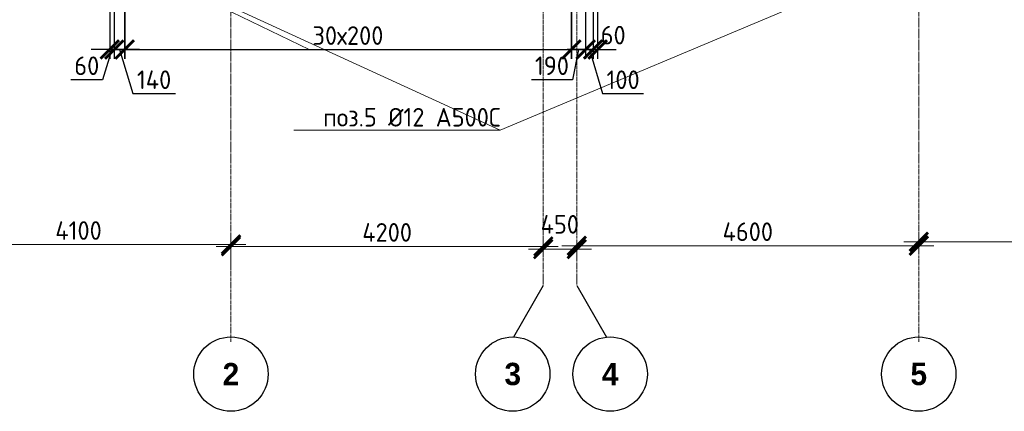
# Model space of a CAD drawing. Header units: millimetres. Extents: x 376598 to 1249954, y -318491 to -22134.
# Tile 389 of 444: x 1197254 to 1210495, y -242421 to -237154. Entities that reach past the tile are written whole.
import ezdxf
from ezdxf import colors
from ezdxf.entities.mleader import LeaderData, LeaderLine
from ezdxf.math import Vec2, Vec3

# ---------------------------------------------------------------- set-up
doc = ezdxf.new("R2010")
doc.units = ezdxf.units.MM
doc.linetypes.add('______5', pattern=[1100, 800, -100, 100, -100])
doc.linetypes.add('осевая', pattern=[50.8, 31.75, -6.35, 6.35, -6.35])
for name, color, linetype, lineweight in [('Оси', 40, '______5', 18), ('подоснова', 151, 'Continuous', 5), ('РАЗМЕРЫ', 1, 'Continuous', 9)]:
    doc.layers.add(name, color=color, linetype=linetype, lineweight=lineweight)
doc.styles.add('Century Gothic', font='GOTHIC.TTF')
doc.styles.add('GOST-2.304_Type-B', font='GOST_Common.ttf')
doc.dimstyles.new('СПДС', dxfattribs={"dimscale": 100, "dimtxt": 2.5, "dimasz": 2.5, "dimexe": 1.25, "dimexo": 0, "dimtad": 1, "dimdec": 0, "dimtxsty": 'GOST-2.304_Type-B', "dimblk": 'ARCHTICK', "dimcen": 2.5, "dimdle": 2, "dimadec": 0, "dimazin": 2, "dimtfac": 0.75, "dimtdec": 0, "dimtmove": 1, "dimatfit": 3, "dimfxl": 1, "dimtolj": 1, "dimarcsym": 1})

# ---------------------------------------------------------------- blocks, each defined once
blk = doc.blocks.new('NSY101')
at = {"color": 0, "linetype": 'ByBlock', "lineweight": -2}
blk.add_circle((0, 0), 50, dxfattribs=at)
blk = doc.blocks.new('_ArchTick')
at = {"color": 0, "linetype": 'ByBlock', "const_width": 0.15}
blk.add_lwpolyline([(-0.5, -0.5), (0.5, 0.5)], dxfattribs=at)
blk = doc.blocks.new('*D1381')
at = {"layer": 'DEFPOINTS', "color": 0, "lineweight": 0, "transparency": 16777216}
for p in [(478555, -133586), (474455, -133963), (478555, -133916)]:
    blk.add_point(p, dxfattribs=at)
at = {"layer": 'РАЗМЕРЫ', "color": 0, "lineweight": -2, "transparency": 16777216}
for p, q in [((474455, -133963), (474455, -133461)), ((478555, -133916), (478555, -133461)), ((474255, -133586), (478755, -133586))]:
    blk.add_line(p, q, dxfattribs=at)
at = {"layer": 'РАЗМЕРЫ', "color": 0, "lineweight": -2, "transparency": 16777216, "xscale": 250, "yscale": 250, "zscale": 250, "rotation": 180}
blk.add_blockref('_ArchTick', (474455, -133586), dxfattribs=at)
at = {"layer": 'РАЗМЕРЫ', "color": 0, "lineweight": -2, "transparency": 16777216, "xscale": 250, "yscale": 250, "zscale": 250}
blk.add_blockref('_ArchTick', (478555, -133586), dxfattribs=at)
at = {"layer": 'РАЗМЕРЫ', "color": 0, "transparency": 16777216, "insert": (476505, -133398), "char_height": 250, "attachment_point": 5, "style": 'GOST-2.304_Type-B'}
blk.add_mtext('\\A1;4100', dxfattribs=at)
blk = doc.blocks.new('*D1382')
at = {"layer": 'DEFPOINTS', "color": 0, "lineweight": 0, "transparency": 16777216}
for p in [(482755, -133611), (482755, -133705), (478555, -133916)]:
    blk.add_point(p, dxfattribs=at)
at = {"layer": 'РАЗМЕРЫ', "color": 0, "lineweight": -2, "transparency": 16777216}
for p, q in [((478555, -133916), (478555, -133486)), ((482755, -133705), (482755, -133486)), ((478355, -133611), (482955, -133611))]:
    blk.add_line(p, q, dxfattribs=at)
at = {"layer": 'РАЗМЕРЫ', "color": 0, "lineweight": -2, "transparency": 16777216, "xscale": 250, "yscale": 250, "zscale": 250, "rotation": 180}
blk.add_blockref('_ArchTick', (478555, -133611), dxfattribs=at)
at = {"layer": 'РАЗМЕРЫ', "color": 0, "lineweight": -2, "transparency": 16777216, "xscale": 250, "yscale": 250, "zscale": 250}
blk.add_blockref('_ArchTick', (482755, -133611), dxfattribs=at)
at = {"layer": 'РАЗМЕРЫ', "color": 0, "transparency": 16777216, "insert": (480655, -133423), "char_height": 250, "attachment_point": 5, "style": 'GOST-2.304_Type-B'}
blk.add_mtext('\\A1;4200', dxfattribs=at)
blk = doc.blocks.new('*D3530')
at = {"layer": 'DEFPOINTS', "color": 0, "lineweight": 0, "transparency": 16777216}
for p in [(483205, -133647), (483205, -133647), (482755, -133742)]:
    blk.add_point(p, dxfattribs=at)
at = {"layer": 'РАЗМЕРЫ', "color": 0, "lineweight": -2, "transparency": 16777216}
for p, q in [((482755, -133742), (482755, -133522)), ((482555, -133647), (483405, -133647)), ((483205, -133647), (483205, -133772))]:
    blk.add_line(p, q, dxfattribs=at)
at = {"layer": 'РАЗМЕРЫ', "color": 0, "lineweight": -2, "transparency": 16777216, "xscale": 250, "yscale": 250, "zscale": 250, "rotation": 180}
blk.add_blockref('_ArchTick', (482755, -133647), dxfattribs=at)
at = {"layer": 'РАЗМЕРЫ', "color": 0, "lineweight": -2, "transparency": 16777216, "xscale": 250, "yscale": 250, "zscale": 250}
blk.add_blockref('_ArchTick', (483205, -133647), dxfattribs=at)
at = {"layer": 'РАЗМЕРЫ', "color": 0, "transparency": 16777216, "insert": (482977, -133315), "char_height": 250, "attachment_point": 5, "style": 'GOST-2.304_Type-B'}
blk.add_mtext('\\A1;450', dxfattribs=at)
blk = doc.blocks.new('*D1383')
at = {"layer": 'DEFPOINTS', "color": 0, "lineweight": 0, "transparency": 16777216}
for p in [(483205, -133602), (487805, -133602), (487805, -133678)]:
    blk.add_point(p, dxfattribs=at)
at = {"layer": 'РАЗМЕРЫ', "color": 0, "lineweight": -2, "transparency": 16777216}
for p, q in [((483005, -133602), (488005, -133602)), ((483205, -133602), (483205, -133727)), ((487805, -133678), (487805, -133477))]:
    blk.add_line(p, q, dxfattribs=at)
at = {"layer": 'РАЗМЕРЫ', "color": 0, "lineweight": -2, "transparency": 16777216, "xscale": 250, "yscale": 250, "zscale": 250, "rotation": 180}
blk.add_blockref('_ArchTick', (483205, -133602), dxfattribs=at)
at = {"layer": 'РАЗМЕРЫ', "color": 0, "lineweight": -2, "transparency": 16777216, "xscale": 250, "yscale": 250, "zscale": 250}
blk.add_blockref('_ArchTick', (487805, -133602), dxfattribs=at)
at = {"layer": 'РАЗМЕРЫ', "color": 0, "transparency": 16777216, "insert": (485505, -133414), "char_height": 250, "attachment_point": 5, "style": 'GOST-2.304_Type-B'}
blk.add_mtext('\\A1;4600', dxfattribs=at)
blk = doc.blocks.new('*D1384')
at = {"layer": 'DEFPOINTS', "color": 0, "lineweight": 0, "transparency": 16777216}
for p in [(491255, -133549), (487805, -133678), (491255, -133859)]:
    blk.add_point(p, dxfattribs=at)
at = {"layer": 'РАЗМЕРЫ', "color": 0, "lineweight": -2, "transparency": 16777216}
for p, q in [((487805, -133678), (487805, -133424)), ((491255, -133859), (491255, -133424)), ((487605, -133549), (491455, -133549))]:
    blk.add_line(p, q, dxfattribs=at)
at = {"layer": 'РАЗМЕРЫ', "color": 0, "lineweight": -2, "transparency": 16777216, "xscale": 250, "yscale": 250, "zscale": 250, "rotation": 180}
blk.add_blockref('_ArchTick', (487805, -133549), dxfattribs=at)
at = {"layer": 'РАЗМЕРЫ', "color": 0, "lineweight": -2, "transparency": 16777216, "xscale": 250, "yscale": 250, "zscale": 250}
blk.add_blockref('_ArchTick', (491255, -133549), dxfattribs=at)
at = {"layer": 'РАЗМЕРЫ', "color": 0, "transparency": 16777216, "insert": (489530, -133362), "char_height": 250, "attachment_point": 5, "style": 'GOST-2.304_Type-B'}
blk.add_mtext('\\A1;3450', dxfattribs=at)
blk = doc.blocks.new('*D3382')
at = {"layer": 'DEFPOINTS', "color": 0, "lineweight": 0, "transparency": 16777216}
for p in [(1198665, -236797, -17), (1204672, -236797, -17), (1204672, -237555)]:
    blk.add_point(p, dxfattribs=at)
at = {"layer": 'РАЗМЕРЫ', "color": 0, "lineweight": -2, "transparency": 16777216}
for p, q in [((1198665, -236797), (1198665, -237680)), ((1204672, -236797), (1204672, -237680)), ((1198465, -237555), (1204872, -237555))]:
    blk.add_line(p, q, dxfattribs=at)
at = {"layer": 'РАЗМЕРЫ', "color": 0, "lineweight": -2, "transparency": 16777216, "xscale": 250, "yscale": 250, "zscale": 250, "rotation": 180}
blk.add_blockref('_ArchTick', (1198665, -237555), dxfattribs=at)
at = {"layer": 'РАЗМЕРЫ', "color": 0, "lineweight": -2, "transparency": 16777216, "xscale": 250, "yscale": 250, "zscale": 250}
blk.add_blockref('_ArchTick', (1204672, -237555), dxfattribs=at)
at = {"layer": 'РАЗМЕРЫ', "color": 0, "lineweight": 0, "transparency": 16777216, "insert": (1201668, -237368), "char_height": 250, "attachment_point": 5, "style": 'GOST-2.304_Type-B'}
blk.add_mtext('\\A1;30х200', dxfattribs=at)
blk = doc.blocks.new('*D3083')
at = {"layer": 'DEFPOINTS', "color": 0, "lineweight": 0, "transparency": 16777216}
for p in [(1204865, -236797, -17), (1204675, -236954), (1204865, -237555)]:
    blk.add_point(p, dxfattribs=at)
at = {"layer": 'РАЗМЕРЫ', "color": 0, "lineweight": -2, "transparency": 16777216}
for p, q in [((1204865, -236797), (1204865, -237680)), ((1204675, -236954), (1204675, -237680)), ((1204475, -237555), (1205065, -237555)), ((1204770, -237555), (1204686, -237962)), ((1204686, -237962), (1204136, -237962))]:
    blk.add_line(p, q, dxfattribs=at)
at = {"layer": 'РАЗМЕРЫ', "color": 0, "lineweight": -2, "transparency": 16777216, "xscale": 250, "yscale": 250, "zscale": 250, "rotation": 180}
blk.add_blockref('_ArchTick', (1204675, -237555), dxfattribs=at)
at = {"layer": 'РАЗМЕРЫ', "color": 0, "lineweight": -2, "transparency": 16777216, "xscale": 250, "yscale": 250, "zscale": 250}
blk.add_blockref('_ArchTick', (1204865, -237555), dxfattribs=at)
at = {"layer": 'РАЗМЕРЫ', "color": 0, "lineweight": 0, "transparency": 16777216, "insert": (1204411, -237774), "char_height": 250, "attachment_point": 5, "style": 'GOST-2.304_Type-B'}
blk.add_mtext('\\A1;190', dxfattribs=at)
blk = doc.blocks.new('*D3383')
at = {"layer": 'DEFPOINTS', "color": 0, "lineweight": 0, "transparency": 16777216}
for p in [(1204965, -236817, -17), (1205025, -236817, -17), (1205025, -237555)]:
    blk.add_point(p, dxfattribs=at)
at = {"layer": 'РАЗМЕРЫ', "color": 0, "lineweight": -2, "transparency": 16777216}
for p, q in [((1204965, -236817), (1204965, -237680)), ((1205025, -236817), (1205025, -237680)), ((1204965, -237555), (1204715, -237555)), ((1204965, -237555), (1205025, -237555)), ((1205025, -237555), (1205275, -237555))]:
    blk.add_line(p, q, dxfattribs=at)
at = {"layer": 'РАЗМЕРЫ', "color": 0, "lineweight": -2, "transparency": 16777216, "xscale": 250, "yscale": 250, "zscale": 250}
blk.add_blockref('_ArchTick', (1204965, -237555), dxfattribs=at)
at = {"layer": 'РАЗМЕРЫ', "color": 0, "lineweight": -2, "transparency": 16777216, "xscale": 250, "yscale": 250, "zscale": 250, "rotation": 180}
blk.add_blockref('_ArchTick', (1205025, -237555), dxfattribs=at)
at = {"layer": 'РАЗМЕРЫ', "color": 0, "lineweight": 0, "transparency": 16777216, "insert": (1205235, -237362), "char_height": 250, "attachment_point": 5, "style": 'GOST-2.304_Type-B'}
blk.add_mtext('\\A1;60', dxfattribs=at)
blk = doc.blocks.new('*D3384')
at = {"layer": 'DEFPOINTS', "color": 0, "lineweight": 0, "transparency": 16777216}
for p in [(1198525, -236817, -17), (1198666, -236797, -17), (1198525, -237555)]:
    blk.add_point(p, dxfattribs=at)
at = {"layer": 'РАЗМЕРЫ', "color": 0, "lineweight": -2, "transparency": 16777216}
for p, q in [((1198525, -236817), (1198525, -237680)), ((1198666, -236797), (1198666, -237680)), ((1198866, -237555), (1198325, -237555)), ((1198595, -237555), (1198774, -238149)), ((1198774, -238149), (1199349, -238149))]:
    blk.add_line(p, q, dxfattribs=at)
at = {"layer": 'РАЗМЕРЫ', "color": 0, "lineweight": -2, "transparency": 16777216, "xscale": 250, "yscale": 250, "zscale": 250, "rotation": 180}
blk.add_blockref('_ArchTick', (1198525, -237555), dxfattribs=at)
at = {"layer": 'РАЗМЕРЫ', "color": 0, "lineweight": -2, "transparency": 16777216, "xscale": 250, "yscale": 250, "zscale": 250}
blk.add_blockref('_ArchTick', (1198666, -237555), dxfattribs=at)
at = {"layer": 'РАЗМЕРЫ', "color": 0, "lineweight": 0, "transparency": 16777216, "insert": (1199061, -237962), "char_height": 250, "attachment_point": 5, "style": 'GOST-2.304_Type-B'}
blk.add_mtext('\\A1;140', dxfattribs=at)
blk = doc.blocks.new('*D3385')
at = {"layer": 'DEFPOINTS', "color": 0, "lineweight": 0, "transparency": 16777216}
for p in [(1198465, -236817, -17), (1198525, -236817, -17), (1198465, -237555)]:
    blk.add_point(p, dxfattribs=at)
at = {"layer": 'РАЗМЕРЫ', "color": 0, "lineweight": -2, "transparency": 16777216}
for p, q in [((1198465, -236817), (1198465, -237680)), ((1198525, -236817), (1198525, -237680)), ((1198465, -237555), (1198215, -237555)), ((1198495, -237555), (1198368, -237962)), ((1198525, -237555), (1198465, -237555)), ((1198525, -237555), (1198465, -237555)), ((1198525, -237555), (1198775, -237555)), ((1198368, -237962), (1197943, -237962))]:
    blk.add_line(p, q, dxfattribs=at)
at = {"layer": 'РАЗМЕРЫ', "color": 0, "lineweight": -2, "transparency": 16777216, "xscale": 250, "yscale": 250, "zscale": 250}
blk.add_blockref('_ArchTick', (1198465, -237555), dxfattribs=at)
at = {"layer": 'РАЗМЕРЫ', "color": 0, "lineweight": -2, "transparency": 16777216, "xscale": 250, "yscale": 250, "zscale": 250, "rotation": 180}
blk.add_blockref('_ArchTick', (1198525, -237555), dxfattribs=at)
at = {"layer": 'РАЗМЕРЫ', "color": 0, "lineweight": 0, "transparency": 16777216, "insert": (1198156, -237774), "char_height": 250, "attachment_point": 5, "style": 'GOST-2.304_Type-B'}
blk.add_mtext('\\A1;60', dxfattribs=at)
blk = doc.blocks.new('_None')
blk = doc.blocks.new('*D3237')
at = {"layer": 'DEFPOINTS', "color": 0, "lineweight": 0, "transparency": 16777216}
for p in [(1204865, -236797, -17), (1204965, -237058), (1204965, -237555)]:
    blk.add_point(p, dxfattribs=at)
at = {"layer": 'РАЗМЕРЫ', "color": 0, "lineweight": -2, "transparency": 16777216}
for p, q in [((1204865, -236797), (1204865, -237680)), ((1204965, -237058), (1204965, -237680)), ((1204865, -237555), (1204615, -237555)), ((1204865, -237555), (1204965, -237555)), ((1204865, -237555), (1204965, -237555)), ((1204915, -237555), (1205093, -238149)), ((1204965, -237555), (1205215, -237555)), ((1205093, -238149), (1205643, -238149))]:
    blk.add_line(p, q, dxfattribs=at)
at = {"layer": 'РАЗМЕРЫ', "color": 0, "lineweight": -2, "transparency": 16777216, "xscale": 250, "yscale": 250, "zscale": 250}
blk.add_blockref('_ArchTick', (1204865, -237555), dxfattribs=at)
at = {"layer": 'РАЗМЕРЫ', "color": 0, "lineweight": -2, "transparency": 16777216, "xscale": 250, "yscale": 250, "zscale": 250, "rotation": 180}
blk.add_blockref('_ArchTick', (1204965, -237555), dxfattribs=at)
at = {"layer": 'РАЗМЕРЫ', "color": 0, "lineweight": 0, "transparency": 16777216, "insert": (1205368, -237962), "char_height": 250, "attachment_point": 5, "style": 'GOST-2.304_Type-B'}
blk.add_mtext('\\A1;100', dxfattribs=at)
blk = doc.blocks.new('оси 2.2-2.3')
at = {"layer": 'Оси', "color": 16, "linetype": 'осевая', "lineweight": 0, "transparency": 33554687}
for p, q in [((478554.9, -104267.9), (478554.9, -134893.5)), ((487804.9, -104267.9), (487804.9, -134893.5)), ((482754.9, -105027.5), (482754.9, -134138.1)), ((483204.9, -105027.5), (483204.9, -134138.1))]:
    blk.add_line(p, q, dxfattribs=at)
at = {"layer": 'Оси', "color": 16, "linetype": '______5', "lineweight": 25, "transparency": 33554687}
for p, q in [((482754.9, -134138.1), (482318.8, -134893.5)), ((483204.9, -134138.1), (483641.1, -134893.5))]:
    blk.add_line(p, q, dxfattribs=at)
at = {"layer": 'Оси', "color": 16, "linetype": 'Continuous', "lineweight": 25, "transparency": 33554687, "xscale": 9.999999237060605, "yscale": 9.999999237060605, "zscale": 9.999999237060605}
for p in [(478554.4, -135329.4), (482344.4, -135329.4), (483654.4, -135329.4), (487804.4, -135329.4)]:
    blk.add_blockref('NSY101', p, dxfattribs=at)
at = {"layer": 'Оси', "color": 16, "linetype": 'Continuous', "lineweight": 25, "transparency": 33554687, "char_height": 300, "width": 385, "attachment_point": 5, "style": 'Century Gothic'}
for s, insert in [('\\A1;{\\fCentury Gothic|i0|b1;\\H300.000000;\\W1.000000;\\C16;2}\\P', (478554.4, -135329.4)), ('\\A1;{\\fCentury Gothic|i0|b1;\\H300.000000;\\W1.000000;\\C16;3}\\P', (482344.4, -135329.4)), ('\\A1;{\\fCentury Gothic|i0|b1;\\H300.000000;\\W1.000000;\\C16;4}\\P', (483654.4, -135329.4)), ('\\A1;{\\fCentury Gothic|i0|b1;\\H300.000000;\\W1.000000;\\C16;5}\\P', (487804.4, -135329.4))]:
    blk.add_mtext(s, dxfattribs=dict(at, insert=insert))
at = {"layer": 'РАЗМЕРЫ', "color": 1}
dim = blk.add_linear_dim(base=(483204.9, -133647.3), p1=(482754.9, -133741.6), p2=(483204.9, -133647.3), dimstyle='СПДС', dxfattribs=at)
dim.commit()
dim.dimension.update_dxf_attribs({"geometry": '*D3530', "text_midpoint": (482977.3, -133502), "dimtype": 160})
for base, p1, p2, picture, middle in [((491254.9, -133549.1), (487804.9, -133678.2), (491254.9, -133859), '*D1384', (489529.9, -133361.6)), ((478554.9, -133585.8), (474454.9, -133963), (478554.9, -133916.3), '*D1381', (476504.9, -133398.3)), ((482754.9, -133610.5), (478554.9, -133916.3), (482754.9, -133704.8), '*D1382', (480654.9, -133423)), ((487804.9, -133601.8), (483204.9, -133601.8), (487804.9, -133678.2), '*D1383', (485504.9, -133414.3))]:
    dim = blk.add_linear_dim(base=base, p1=p1, p2=p2, dimstyle='СПДС', dxfattribs=at)
    dim.commit()
    dim.dimension.update_dxf_attribs({"geometry": picture, "text_midpoint": middle})

msp = doc.modelspace()

# ---------------------------------------------------------------- block references
at = {"layer": 'РАЗМЕРЫ', "color": 1}
msp.add_blockref('оси 2.2-2.3', (721540.1, -106591.8), dxfattribs=at)

# ---------------------------------------------------------------- dimensions: what is measured, and where the dimension line sits
at = {"layer": 'РАЗМЕРЫ', "color": 1, "lineweight": 0}
for base, p1, p2, picture, middle in [((1198465, -237555.4), (1198525.3, -236817.2, -16.6), (1198465, -236817.2, -16.6), '*D3385', (1198305.7, -237961.6)), ((1204864.6, -237555.4), (1204674.6, -236953.7), (1204864.6, -236797.2, -16.6), '*D3083', (1204623.6, -237961.6)), ((1205025, -237555.4), (1204964.6, -236817.2, -16.6), (1205025, -236817.2, -16.6), '*D3383', (1205235.4, -237549.4))]:
    dim = msp.add_linear_dim(base=base, p1=p1, p2=p2, dimstyle='СПДС', dxfattribs=at)
    dim.commit()
    dim.dimension.update_dxf_attribs({"geometry": picture, "text_midpoint": middle, "dimtype": 160})
for base, p1, p2, picture, middle in [((1198525.3, -237555.4), (1198665.6, -236797.2, -16.6), (1198525.3, -236817.2, -16.6), '*D3384', (1198836.1, -237961.6)), ((1204964.6, -237555.4), (1204864.6, -236797.2, -16.6), (1204964.6, -237058.4), '*D3237', (1205155.3, -237961.6))]:
    dim = msp.add_linear_dim(base=base, p1=p1, p2=p2, dimstyle='СПДС', dxfattribs=at)
    dim.commit()
    dim.dimension.update_dxf_attribs({"geometry": picture, "text_midpoint": middle})
dim = msp.add_linear_dim(base=(1204671.6, -237555.4), p1=(1198664.6, -236797.2, -16.6), p2=(1204671.6, -236797.2, -16.6), text='30х200', dimstyle='СПДС', dxfattribs=at)
dim.commit()
dim.dimension.update_dxf_attribs({"geometry": '*D3382', "text_midpoint": (1201668.1, -237367.9)})

# ---------------------------------------------------------------- leaders
at = {"layer": 'подоснова', "color": 4, "ltscale": 0.3}
ml = msp.add_multileader_mtext('Standard', dxfattribs=at)
ml.set_content('{\\C2;поз.5 %%C12 А500С }', color=4, style='GOST-2.304_Type-B')
ml.set_leader_properties(color=256, linetype='ByLayer', lineweight=15)
ml.set_arrow_properties(name='NONE')
ml.build(insert=Vec2(0, 0))
ml.multileader.update_dxf_attribs({"text_left_attachment_type": 6, "text_right_attachment_type": 6, "dogleg_length": 0.1, "arrow_head_size": 18})
ctx = ml.context
ctx.base_point, ctx.char_height, ctx.arrow_head_size, ctx.landing_gap_size, ctx.plane_origin = Vec3(1201341.9, -238641.5), 250, 18, 20, Vec3(1212477.5, -238279)
ctx.left_attachment, ctx.right_attachment, ctx.text_align_type = 6, 6, 1
notes = []
notes.append((ctx, [(0, (1, 1, 0), (1203715.7, -238641.5), (-1, 0), 0.1, [(1, [(1201147.7, -237555.4), (1197345, -235715.5)], 0, []), (4, [(1203357.1, -235860.5), (1205952.2, -236127.2), (1210325.1, -235860.5)], 0, [])])]))
ctx.mtext.insert, ctx.mtext.width, ctx.mtext.alignment, ctx.mtext.flow_direction = Vec3(1202528.8, -238341.5), 4075.871, 2, 5
for ctx, leaders in notes:
    for number, flags, end, landing, length, lines in leaders:
        leader = LeaderData()
        leader.index, (leader.has_last_leader_line, leader.has_dogleg_vector, leader.attachment_direction) = number, flags
        leader.last_leader_point, leader.dogleg_vector, leader.dogleg_length = Vec3(end), Vec3(landing), length
        for number, points, colour, breaks in lines:
            line = LeaderLine()
            line.index, line.vertices, line.color, line.breaks = number, Vec3.list(points), colors.encode_raw_color(colour), breaks
            leader.lines.append(line)
        ctx.leaders.append(leader)

doc.saveas('drawing.dxf')
